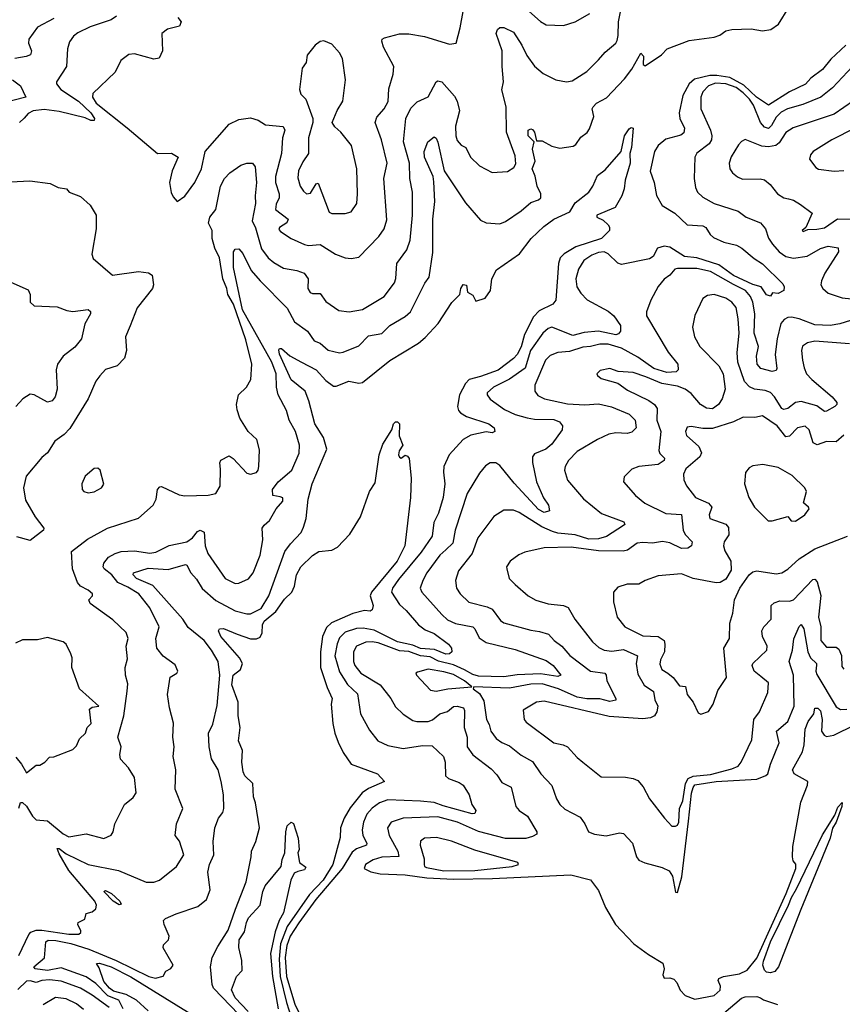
# Model space of a CAD drawing. Extents: x 1552033 to 1694788, y 811965 to 917215.
# Tile 307 of 632: x 1610050 to 1614307, y 903682 to 908777. Entities that reach past the tile are written whole.
import ezdxf

# ---------------------------------------------------------------- set-up
doc = ezdxf.new("R2010")
doc.units = 0

msp = doc.modelspace()

# ---------------------------------------------------------------- linework, layer by layer
at = {"layer": '0CON20XD'}
for points in [[(1610868.4, 908788.4), (1610885.7, 908765), (1610877.1, 908742.9), (1610815, 908728.2), (1610785.8, 908705), (1610788.9, 908615), (1610772.4, 908577.6), (1610745, 908572.2), (1610645, 908600.6), (1610614.4, 908595.6), (1610574, 908565), (1610544, 908505), (1610429.4, 908395), (1610427.1, 908375), (1610445.3, 908345), (1610606.7, 908216.7), (1610763.3, 908085), (1610835.7, 908085.7), (1610870, 908065), (1610840, 907995), (1610825.5, 907935), (1610835, 907882), (1610845, 907859.2), (1610865, 907836), (1610905, 907864.2), (1610956.7, 907935), (1610990.6, 908005), (1611010.8, 908095), (1611135, 908235.6), (1611185, 908260.6), (1611245, 908269.2), (1611285, 908256), (1611322.9, 908232.9), (1611414.5, 908224.5), (1611421.8, 908205), (1611410.6, 908165), (1611405.8, 908085), (1611373.5, 907965), (1611373.7, 907933.7), (1611392.5, 907875), (1611392.5, 907855), (1611377.3, 907822.7), (1611373.3, 907795), (1611438.9, 907745), (1611432.9, 907725), (1611395, 907702), (1611391.8, 907691.8), (1611400.2, 907680.2), (1611455, 907644.6), (1611523.9, 907613.9), (1611545, 907608.9), (1611605, 907612.5), (1611685, 907562.9), (1611735, 907544.4), (1611765, 907541.4), (1611805, 907547.5), (1611908.9, 907655), (1611936.2, 907695), (1611949.8, 907740.2), (1611935.3, 907954.7), (1611952.3, 908035), (1611923.1, 908155), (1611889.2, 908245), (1611897.9, 908272.1), (1611936.4, 908315), (1611956.8, 908353.2), (1611961.5, 908418.5), (1611983.5, 908495), (1611985.7, 908535), (1611932.2, 908635), (1611924.4, 908665.6), (1611926.2, 908675), (1611937.9, 908682.1), (1612015, 908702.9), (1612065, 908703.3), (1612145, 908689.6), (1612275, 908650), (1612308.8, 908655), (1612329.4, 908735), (1612360.4, 908905)], [(1610045, 904697.5), (1610054.4, 904725.6), (1610064.2, 904725.8), (1610085, 904707.1), (1610116.9, 904655), (1610135, 904636.9), (1610195, 904631.7), (1610275, 904564.6), (1610305, 904549.2), (1610395, 904564.3), (1610485, 904539.3), (1610523.2, 904556.8), (1610533.5, 904575), (1610542, 904615), (1610593.3, 904715), (1610637.7, 904752.3), (1610653.8, 904776.2), (1610643.8, 904855), (1610613.8, 904905), (1610571.2, 904951.2), (1610568.6, 904975), (1610575.6, 905015), (1610558.8, 905065), (1610588.4, 905175), (1610607, 905303), (1610609.7, 905339.7), (1610597.5, 905385), (1610595.6, 905425), (1610608.7, 905468.7), (1610600.5, 905535), (1610611.5, 905575), (1610601.5, 905605), (1610531.7, 905671.7), (1610414.6, 905755), (1610408.1, 905775), (1610426.7, 905795), (1610426.7, 905805), (1610404.4, 905825), (1610365.2, 905845.2), (1610349.2, 905865), (1610324.2, 905935), (1610318, 906025), (1610402, 906088), (1610504.2, 906145), (1610665, 906197.7), (1610741.1, 906265), (1610756.2, 906295), (1610764.1, 906345.9), (1610775, 906359.5), (1610785, 906361.2), (1610875, 906318.9), (1610905, 906312.9), (1611025, 906315.7), (1611065, 906325.8), (1611087.1, 906362.9), (1611089.3, 906450.7), (1611086.6, 906483.4), (1611091.9, 906498.1), (1611135, 906519.2), (1611155, 906505.6), (1611225, 906430.6), (1611245, 906425.7), (1611275, 906434.2), (1611284, 906445), (1611287.8, 906465), (1611291.1, 906551.1), (1611278.2, 906605), (1611232.5, 906645), (1611189.4, 906715), (1611175, 906757.5), (1611171.9, 906785), (1611183.3, 906835), (1611224, 906876), (1611246.5, 906915), (1611251.1, 906995), (1611220.4, 907120.4), (1611156.8, 907305), (1611127.1, 907355), (1611122.6, 907385), (1611101.6, 907435), (1611085, 907544.3), (1611060.8, 907595), (1611045.9, 907645), (1611045.6, 907685), (1611026.7, 907723.3), (1611033.6, 907755), (1611065.4, 907795), (1611089.6, 907915), (1611110.5, 907955), (1611137.1, 907985), (1611195.5, 908024.5), (1611225.5, 908034.5), (1611255, 908033.5), (1611268.7, 908015), (1611275.7, 907935), (1611268.4, 907865), (1611270.6, 907825), (1611253.3, 907735), (1611269.9, 907699.9), (1611301.3, 907591.3), (1611335.5, 907545), (1611365, 907520), (1611415, 907490.8), (1611485, 907479.1), (1611522.5, 907465), (1611542.7, 907435), (1611542.3, 907385), (1611553.1, 907365), (1611565, 907359.4), (1611605, 907359.4), (1611635, 907318.9), (1611702.6, 907272.6), (1611755, 907264.5), (1611825, 907276.7), (1611936.3, 907343.7), (1611989.5, 907415), (1611996.6, 907436.6), (1612002.5, 907515), (1612054.5, 907585), (1612070.9, 907635), (1612082.5, 907765), (1612084, 907885), (1612070, 907955), (1612068.3, 908035), (1612036.7, 908145), (1612048.2, 908265), (1612075, 908319.1), (1612107.6, 908352.4), (1612165, 908376.9), (1612205, 908454.3), (1612215, 908460), (1612235, 908455.6), (1612300.5, 908380.5), (1612313.6, 908355), (1612326.4, 908305), (1612305, 908226.2), (1612306.6, 908175), (1612315, 908151.9), (1612335, 908126.7), (1612360, 908115), (1612383.8, 908065), (1612430.2, 908020.2), (1612495, 907985.6), (1612575, 907990.6), (1612608, 908012), (1612618.5, 908031.5), (1612615, 908072), (1612570, 908195), (1612567.3, 908325), (1612545.6, 908414.4), (1612554.2, 908455.8), (1612546.7, 908535), (1612547.9, 908615), (1612516.9, 908705), (1612522.9, 908725), (1612534.6, 908735.4), (1612556.4, 908736.4), (1612605, 908712.2), (1612649.4, 908645), (1612675, 908591.1), (1612715.3, 908535.3), (1612759, 908499), (1612825, 908466.2), (1612880, 908455), (1612909.8, 908460.2), (1612985, 908508.1), (1613045, 908569.2), (1613080.9, 908609.1), (1613135, 908654.3), (1613141.9, 908668.1), (1613148.2, 908695), (1613149.5, 908765), (1613165, 908843.8)], [(1612640.2, 908860.3), (1612745, 908767.1), (1612775, 908750), (1612865, 908746.9), (1612925, 908765.6), (1613000.7, 908809.3)], [(1612805, 908122.2), (1612845, 908112.1), (1612915, 908121.9), (1612928.8, 908131.2), (1612955, 908168), (1612986.8, 908193.2), (1612998.5, 908211.5), (1613022.4, 908275), (1613013.1, 908315), (1613017.5, 908325), (1613034.7, 908345.3), (1613087.9, 908372.1), (1613179.5, 908470.5), (1613218.8, 908521.2), (1613265, 908603.8), (1613278, 908588), (1613276.7, 908545), (1613287, 908537), (1613371.1, 908595), (1613401.9, 908625), (1613515, 908669.2), (1613645, 908685.3), (1613674.3, 908695.7), (1613705, 908718.5), (1613736.6, 908726.6), (1613835, 908728.9), (1613895, 908719.4), (1613937.5, 908725), (1613976.9, 908753.1), (1614031.2, 908838.8)], [(1610227.7, 908782.3), (1610142.1, 908737.9), (1610096.9, 908675), (1610096.7, 908655), (1610111.4, 908615), (1610106, 908595), (1610084.5, 908585.5), (1610024.6, 908575.4)], [(1610551.2, 908795), (1610524.5, 908775.5), (1610415, 908739.2), (1610351, 908709), (1610328.2, 908691.8), (1610308.8, 908661.2), (1610296.9, 908625), (1610292.5, 908535), (1610241.5, 908455), (1610240, 908445), (1610262.9, 908415), (1610355.2, 908355), (1610418.9, 908295), (1610436.9, 908265), (1610435.8, 908255), (1610418.8, 908255), (1610388.8, 908268.8), (1610255, 908301.3), (1610177.3, 908312.7), (1610119.2, 908305), (1610095, 908291.9), (1610073.1, 908266.9), (1610049.2, 908245)], [(1611665, 907773.1), (1611735, 907774.5), (1611765, 907782.9), (1611794.4, 907825), (1611799.3, 907875), (1611795.4, 908005.4), (1611767.8, 908125), (1611712.9, 908195), (1611681.7, 908221.7), (1611668, 908245), (1611694, 908306), (1611723.1, 908355), (1611735.6, 908465), (1611720.6, 908575), (1611704.5, 908604.5), (1611665, 908650), (1611625, 908668), (1611605, 908663.8), (1611580, 908645), (1611537.3, 908592.7), (1611532, 908555), (1611511.9, 908525), (1611498.6, 908415), (1611505, 908391.2), (1611530.8, 908365), (1611566.9, 908265), (1611567.5, 908245), (1611544.4, 908165), (1611544.4, 908085), (1611515, 908041.4), (1611493.8, 907995), (1611488.9, 907958.9), (1611502.5, 907915), (1611519.1, 907889.1), (1611535, 907876), (1611555, 907879.2), (1611585, 907926.7), (1611595, 907930), (1611651.1, 907781.1), (1611665, 907773.1)], [(1614325.3, 908645), (1614248.1, 908571.9), (1614205, 908519.4), (1614145, 908473.6), (1614117.2, 908442.8), (1614035, 908404), (1613925, 908334.7), (1613863.5, 908375), (1613798.5, 908438.5), (1613725, 908477.3), (1613658.3, 908488.3), (1613622.3, 908487.7), (1613541.7, 908468.3), (1613514.5, 908445), (1613482.9, 908385), (1613463, 908295), (1613465.9, 908265.9), (1613490, 908215), (1613488, 908192), (1613471.7, 908178.3), (1613395, 908159.2), (1613353.9, 908126.1), (1613334.8, 908094.7), (1613312.3, 907992.3), (1613333.9, 907935), (1613346.1, 907866.1), (1613374.4, 907815), (1613440.8, 907775), (1613505, 907715.6), (1613585, 907710), (1613601.4, 907701.4), (1613624.3, 907664.3), (1613640.4, 907650.4), (1613695, 907625.3), (1613760.6, 907610.6), (1613787.1, 907595), (1613851.1, 907541.1), (1613895, 907514), (1614000.2, 907410.2), (1614006.9, 907395), (1614004, 907375), (1613975, 907360), (1613947, 907363), (1613935, 907346), (1613915, 907353.4), (1613888.1, 907395), (1613845, 907405.8), (1613745, 907452.3), (1613668.4, 907508.4), (1613555, 907544.5), (1613491.6, 907551.6), (1613415, 907600.2), (1613385, 907604.9), (1613350.4, 907595), (1613328.3, 907551.7), (1613310.5, 907539.5), (1613165, 907509.6), (1613145, 907516.6), (1613095, 907564.6), (1613075, 907575.4), (1613045, 907572.2), (1613011.3, 907558.7), (1612969.9, 907530.1), (1612941.8, 907485), (1612927.8, 907435), (1612934.1, 907395), (1612955, 907361.2), (1612987, 907327), (1613095, 907269.2), (1613124.5, 907245), (1613160, 907195), (1613160, 907165), (1613149.1, 907150.9), (1613134.7, 907145.3), (1613045, 907164.1), (1612972.3, 907157.7), (1612912.6, 907142.6), (1612805, 907185.3), (1612785, 907178.9), (1612758.2, 907155), (1612693, 907065), (1612665.7, 906974.3), (1612585, 906916.8), (1612502.2, 906875), (1612469.4, 906845), (1612469.4, 906835), (1612485, 906813.3), (1612559.4, 906759.4), (1612614, 906734), (1612675.9, 906715.9), (1612715, 906709), (1612815, 906707.3), (1612844.2, 906695), (1612860, 906675), (1612857.1, 906655), (1612805, 906580), (1612772.9, 906555), (1612715, 906530.5), (1612703.8, 906515), (1612704.2, 906485), (1612725.3, 906385.3), (1612761.7, 906301.7), (1612786.9, 906265), (1612792.5, 906235), (1612765, 906226.9), (1612735, 906242.7), (1612609.2, 906379.2), (1612535, 906469.5), (1612515, 906484.4), (1612485, 906484.3), (1612461.7, 906468.3), (1612429.5, 906430.5), (1612366.9, 906325), (1612304.3, 906135.7), (1612291.7, 906068.2), (1612256.1, 906033.9), (1612223.8, 906006.2), (1612158, 905915), (1612136.1, 905875), (1612123.5, 905835), (1612132.2, 905815), (1612235, 905699.1), (1612265, 905671.8), (1612305, 905652.4), (1612395, 905634.6), (1612406.4, 905625), (1612427.8, 905577.8), (1612464.3, 905554.3), (1612615, 905518.2), (1612775, 905460.9), (1612811.5, 905435), (1612851.4, 905385), (1612835, 905377.5), (1612745, 905391.9), (1612625, 905387.2), (1612555, 905375.6), (1612425, 905379.7), (1612395, 905388.2), (1612351.9, 905412), (1612295, 905438.4), (1612217.7, 905457.7), (1612175, 905480.7), (1612125, 905484.4), (1612065, 905507.1), (1612015, 905510.9), (1611905, 905551.8), (1611875, 905557.2), (1611841.4, 905555), (1611794, 905535), (1611778.1, 905505), (1611777.6, 905455), (1611784.8, 905435), (1611815.9, 905395), (1611915.2, 905335.2), (1611970.6, 905265), (1611995, 905221.4), (1612035, 905183.3), (1612085, 905150), (1612105, 905144.7), (1612165, 905145.3), (1612186.5, 905153.5), (1612225, 905184.1), (1612265, 905196.7), (1612295, 905223.1), (1612315, 905225.3), (1612346.3, 905216.3), (1612352.5, 905202.5), (1612350.8, 905115), (1612365.3, 905065), (1612365.6, 905015), (1612395, 904972.5), (1612490, 904900), (1612519.9, 904869.9), (1612545, 904830), (1612593.8, 904805), (1612617.9, 904705), (1612635.3, 904685.3), (1612678.5, 904655), (1612727.3, 904575), (1612726.9, 904563.1), (1612705, 904549.7), (1612670.1, 904539.9), (1612565, 904539.4), (1612425, 904575.4), (1612315.5, 904625), (1612215, 904652.3), (1612034.8, 904645.2), (1611971.9, 904625), (1611953.8, 904595), (1611961.8, 904555), (1612007.4, 904475), (1612012.7, 904447.3), (1611925, 904442.7), (1611879.8, 904429.8), (1611839.1, 904405), (1611833.5, 904385), (1611868.1, 904368.1), (1611915, 904357.6), (1612045, 904352.6), (1612156.9, 904336.9), (1612295, 904328.6), (1612497.8, 904332.2), (1612902, 904352), (1613005, 904326.7), (1613045, 904271.2), (1613082.1, 904182.1), (1613133.5, 904095), (1613228.9, 903995), (1613305, 903939.1), (1613378.6, 903895), (1613385.8, 903865), (1613377.8, 903835), (1613385, 903817.1), (1613415, 903819.7), (1613435, 903812.5), (1613451.5, 903795), (1613468.9, 903755), (1613495, 903727.1), (1613545, 903708.9), (1613645, 903727.1), (1613675.8, 903755.8), (1613676.9, 903775), (1613664.2, 903805), (1613668.8, 903815), (1613693.3, 903825), (1613775, 903839.6), (1613815, 903859.4), (1613865, 903920.5), (1614016.3, 904255), (1614066.7, 904385), (1614067, 904407), (1614053.8, 904425), (1614049.2, 904445), (1614052.1, 904497.9), (1614092.9, 904727.1), (1614127.1, 904815), (1614128.8, 904835), (1614058.8, 904875), (1614050.3, 904895), (1614101.9, 904988.1), (1614110.4, 905025), (1614115.3, 905105), (1614130.3, 905145), (1614159.5, 905185), (1614166, 905214), (1614180, 905215), (1614195, 905200.8), (1614204, 905155), (1614200.3, 905095), (1614213.1, 905075), (1614225, 905068.4), (1614264.3, 905075), (1614372.2, 905127.8)], [(1614360.6, 908535), (1614256.5, 908423.5), (1614195.5, 908375), (1614102.7, 908337.3), (1614023.1, 908315), (1613991.9, 908298.1), (1613965, 908272.4), (1613941, 908229), (1613925, 908213.5), (1613905, 908220.7), (1613884.6, 908245), (1613848.6, 908335), (1613827.3, 908365), (1613795, 908398.4), (1613757.6, 908425), (1613704.4, 908445), (1613652, 908448), (1613615, 908434.7), (1613585, 908403.6), (1613575.2, 908375), (1613574.6, 908315), (1613626, 908205), (1613632.9, 908175), (1613629.7, 908155), (1613617.8, 908135), (1613554.8, 908085.2), (1613544.8, 908065.2), (1613541.4, 907955), (1613547.9, 907907.9), (1613557.3, 907885), (1613585, 907857.5), (1613644.3, 907825), (1613768, 907785), (1613809.2, 907755), (1613884.8, 907724.8), (1613909.6, 907695), (1613925.8, 907645.8), (1613945.6, 907615.6), (1613981.2, 907575), (1614015, 907551.6), (1614055, 907543.5), (1614125, 907553.1), (1614195, 907592.8), (1614235, 907605.4), (1614285.5, 907595.5), (1614288.5, 907575), (1614217.4, 907465), (1614199.2, 907425), (1614196.5, 907405), (1614207.5, 907385), (1614235, 907361.5), (1614307.4, 907337.4), (1614355, 907332.3)], [(1610013.1, 908465), (1610053.8, 908433.8), (1610082.9, 908375), (1609892.3, 908327.7)], [(1614365, 908357.1), (1614265, 908287.5), (1614052.4, 908217.6), (1614015, 908192.9), (1613980.7, 908139.3), (1613964.2, 908125.8), (1613925, 908118.9), (1613891.6, 908121.6), (1613805, 908155.8), (1613785, 908146.2), (1613771.1, 908128.9), (1613733.1, 908066.9), (1613721.4, 908035), (1613725.6, 908005.6), (1613739.2, 907985), (1613765, 907963.1), (1613791.7, 907951.7), (1613882.7, 907952.7), (1613905, 907948), (1613933.9, 907923.9), (1613972.5, 907875), (1614005, 907854.3), (1614029.1, 907849.1), (1614055, 907841.9), (1614091.1, 907821.1), (1614152, 907775), (1614118.3, 907701.7), (1614100, 907685), (1614105, 907680), (1614128.3, 907691.7), (1614175, 907692.2), (1614215, 907700.3), (1614283.4, 907746.6), (1614385, 907744.4)], [(1610585, 903658.2), (1610562.9, 903702.9), (1610506.4, 903726.4), (1610445, 903790.3), (1610395, 903823.7), (1610265, 903870.3), (1610195, 903856.2), (1610131.2, 903865), (1610124.3, 903875), (1610178.3, 903921.8), (1610186, 904005), (1610197, 904013), (1610237.4, 904012.6), (1610315, 903997), (1610407.3, 903967.3), (1610549.3, 903909.3), (1610719.2, 903825), (1610752.7, 903817.3), (1610792.3, 903827.7), (1610806.1, 903853.9), (1610832.3, 903867.7), (1610844, 903885), (1610793.6, 903975), (1610795, 903990), (1610821.2, 904015), (1610824, 904035), (1610797.5, 904095), (1610794.3, 904115.7), (1610804.4, 904125.6), (1610860.5, 904149.5), (1610972.7, 904187.3), (1611016.9, 904225), (1611036.1, 904273.9), (1611023.5, 904365), (1611032.7, 904405), (1611055.5, 904455), (1611050.9, 904525), (1611060.6, 904595), (1611079.2, 904645), (1611102, 904675), (1611107.1, 904695), (1611105.5, 904765), (1611092.2, 904835), (1611076.9, 904895), (1611042.1, 904952.1), (1611031.1, 905015), (1611028.2, 905085), (1611049.2, 905130.8), (1611072.7, 905227.3), (1611086.4, 905385), (1611077.1, 905455), (1611043.6, 905515), (1611005, 905563.8), (1610922.3, 905632.3), (1610894, 905675), (1610739.6, 905849.6), (1610654.2, 905885), (1610637.8, 905905), (1610640, 905915), (1610715, 905938.5), (1610818.6, 905931.4), (1610907.9, 905957.9), (1610915.7, 905955), (1610936.2, 905915), (1610965, 905881.8), (1610993.9, 905833.9), (1611065, 905771.9), (1611165, 905718.4), (1611225, 905701.9), (1611245, 905702), (1611300.5, 905729.5), (1611339.4, 905795), (1611422.9, 906025), (1611451.2, 906065), (1611506.3, 906123.7), (1611519.1, 906150.9), (1611532.3, 906195), (1611543.5, 906296.5), (1611564.2, 906375), (1611640, 906555), (1611622.3, 906615), (1611578.2, 906685), (1611546.5, 906805), (1611526.9, 906855), (1611455, 906913.7), (1611394.7, 907045.3), (1611391.3, 907068.7), (1611395, 907076), (1611405, 907074.4), (1611447.5, 907037.5), (1611509.4, 907005), (1611585, 906964.7), (1611635, 906910), (1611675, 906881.1), (1611688.9, 906881.1), (1611754.2, 906905.8), (1611805, 906895.4), (1611825, 906899.6), (1611965, 907012.5), (1612115, 907102.9), (1612147.9, 907132.1), (1612215.7, 907205), (1612287.5, 907312.5), (1612327.5, 907355), (1612332.5, 907385), (1612345, 907405.7), (1612362.9, 907402.9), (1612367.5, 907367.5), (1612395, 907351.2), (1612410.6, 907320.6), (1612459.1, 907335), (1612486, 907375), (1612493.9, 907436.1), (1612517.3, 907482.7), (1612637.3, 907565), (1612696.9, 907645), (1612763, 907707), (1612815, 907744.2), (1612898.1, 907781.9), (1612925, 907828.8), (1612995, 907884.2), (1613015.7, 907915), (1613039.8, 907970.2), (1613080.5, 907999.5), (1613162.5, 908095), (1613180, 908175), (1613205, 908211.9), (1613215, 908218.1), (1613225, 908216), (1613216.9, 908115), (1613208.5, 908085), (1613210, 908035), (1613183.5, 907946.5), (1613178.7, 907901.3), (1613167.1, 907865), (1613131.2, 907805), (1613037.5, 907765), (1613037.5, 907755), (1613069.1, 907739.1), (1613095.6, 907715.6), (1613103, 907703), (1613102.5, 907685), (1613060.9, 907645), (1612928.2, 907601.8), (1612867.5, 907565), (1612848.1, 907545), (1612838.1, 907515), (1612824.5, 907325.5), (1612808.8, 907305), (1612739.2, 907270.8), (1612710.1, 907239.9), (1612662.8, 907147.2), (1612645, 907084.7), (1612625, 907044.8), (1612606.4, 907023.6), (1612526.7, 906963.3), (1612435, 906929.7), (1612375.9, 906915), (1612357.8, 906895), (1612326, 906835), (1612316.4, 906775), (1612321.1, 906755), (1612331.7, 906741.7), (1612363.3, 906723.3), (1612478.6, 906685), (1612505.6, 906665), (1612510, 906645), (1612495, 906638.9), (1612465, 906644.7), (1612385, 906626.7), (1612346.1, 906603.9), (1612273.3, 906525), (1612245.4, 906465), (1612243.4, 906435)], [(1610046.7, 903935), (1610097, 904043), (1610108.5, 904055), (1610134.9, 904065.1), (1610165, 904066.4), (1610305.2, 904044.8), (1610356.7, 904045), (1610366.7, 904053.3), (1610367.3, 904062.7), (1610351.2, 904095), (1610352.5, 904105), (1610388.1, 904121.9), (1610395, 904151.2), (1610425, 904160), (1610443.9, 904176.1), (1610447.5, 904195), (1610439.5, 904215), (1610304.8, 904375), (1610255, 904460), (1610245, 904488), (1610255, 904488.8), (1610290.5, 904460.5), (1610404.9, 904404.9), (1610561.1, 904375), (1610705.6, 904314.4), (1610745, 904314.4), (1610773.8, 904323.8), (1610862.3, 904395), (1610900.6, 904455), (1610876.9, 904526.9), (1610854.2, 904555), (1610861.2, 904615), (1610894.4, 904695), (1610855.4, 904794.6), (1610857.8, 904895), (1610843.8, 904965), (1610850, 905015), (1610842.5, 905065), (1610846.2, 905136.2), (1610825, 905216.7), (1610815.6, 905285), (1610828.6, 905375), (1610863.3, 905395), (1610869.2, 905405), (1610855, 905438.8), (1610792.8, 905482.8), (1610760, 905525), (1610755.4, 905575), (1610771.6, 905635), (1610723.5, 905733.5), (1610666.2, 905805), (1610609.7, 905840.3), (1610558.2, 905865), (1610527.5, 905905), (1610488.2, 905935), (1610483.1, 905945), (1610486.2, 905965), (1610509.4, 905995), (1610544.2, 906015), (1610575.7, 906024.3), (1610645, 906028.6), (1610723.4, 906016.6), (1610755, 906021.4), (1610823.3, 906056.7), (1610915, 906075.7), (1610945, 906096), (1610971.2, 906128.8), (1610985, 906135.2), (1611005.8, 906125), (1611010, 906055), (1611024.7, 906015), (1611114.2, 905885), (1611165, 905859.1), (1611185, 905861.5), (1611235, 905883.3), (1611259.2, 905915), (1611294.7, 906005.3), (1611308.2, 906085), (1611305.2, 906145), (1611315, 906161.3), (1611343.3, 906185), (1611378.1, 906245), (1611411.9, 906285), (1611412.7, 906302.7), (1611397.5, 906307.5), (1611361.2, 906315), (1611359.4, 906345), (1611387.5, 906385), (1611458.5, 906445), (1611496.2, 906533.8), (1611498.5, 906575), (1611477.7, 906645), (1611445.4, 906705), (1611431.6, 906755), (1611388.6, 906835), (1611379.4, 906875), (1611377, 906945), (1611355.9, 907005), (1611202.8, 907275), (1611156, 907494), (1611157.1, 907575), (1611165, 907588.8), (1611185, 907591.2), (1611205, 907567.5), (1611248.7, 907478.7), (1611294.1, 907425), (1611434.2, 907284.3), (1611472.8, 907212.8), (1611540.4, 907165), (1611575, 907115.7), (1611605, 907102.9), (1611647.2, 907067.2), (1611705, 907053.6), (1611725, 907055.6), (1611805, 907088.8), (1611855, 907140.3), (1611925, 907152.7), (1611965.9, 907194.1), (1612045, 907240.4), (1612072.1, 907265), (1612146.4, 907413.6), (1612169.5, 907445), (1612187.6, 907572.4), (1612189, 907745), (1612198.3, 907835), (1612193.1, 907936.9), (1612189.6, 907965), (1612145.4, 908065), (1612143.3, 908095), (1612161.9, 908145), (1612195, 908170), (1612205, 908163.8), (1612215, 908142.5), (1612246.8, 907995), (1612358.1, 907828.1), (1612435, 907738.6), (1612465, 907725.7), (1612535, 907720), (1612565, 907733.1), (1612645, 907787.8), (1612695, 907830), (1612735, 907844.4), (1612747.1, 907855), (1612747.4, 907875), (1612728, 907915), (1612717.4, 907967.4), (1612702.3, 908005), (1612718.2, 908045), (1612703.6, 908106.4), (1612712.5, 908145), (1612682.5, 908175), (1612682.5, 908205), (1612695, 908212), (1612705, 908208.8), (1612714.2, 908195), (1612725, 908150), (1612755, 908150), (1612805, 908122.2)], [(1614372, 908215), (1614252.5, 908155), (1614156.2, 908095), (1614143.2, 908076.8), (1614138.1, 908055), (1614171.3, 908011.3), (1614185, 908003.1), (1614265, 907993.1), (1614315, 907995.4)], [(1610005, 907936.9), (1610102.7, 907942.7), (1610208.7, 907928.7), (1610248.7, 907908.7), (1610291.7, 907901.7), (1610306.7, 907885), (1610365, 907861.2), (1610415, 907817.5), (1610446.2, 907765), (1610445.7, 907695), (1610423.9, 907563.9), (1610430.5, 907540.5), (1610530, 907455), (1610665, 907474.3), (1610716.8, 907466.8), (1610736.7, 907455), (1610742.5, 907405), (1610737.5, 907385), (1610658.2, 907285), (1610622.3, 907192.3), (1610597.8, 907135), (1610602.5, 907065), (1610591.9, 907025), (1610554.6, 906985.4), (1610495, 906967.1), (1610465.4, 906934.6), (1610444.6, 906905.4), (1610405.4, 906814.6), (1610309.1, 906660.9), (1610280, 906630), (1610232, 906595), (1610195, 906536.2), (1610165, 906510.8), (1610084.5, 906415), (1610069.6, 906355), (1610081.2, 906291.2), (1610130.4, 906205), (1610175.7, 906145), (1610174, 906136), (1610105, 906082.5), (1610035, 906100.6)], [(1614349.3, 907220.7), (1614295, 907203.2), (1614245, 907194.5), (1614165, 907197.9), (1614085, 907229.6), (1614045, 907237.3), (1614025, 907236.2), (1614006.4, 907225), (1613990, 907205), (1613969.6, 907125), (1613960.5, 907045), (1613968.7, 906971.3), (1613965, 906961.2), (1613945, 906955.7), (1613885, 906971.5), (1613866.9, 906995), (1613863.6, 907036.4), (1613874.2, 907085), (1613850.9, 907155), (1613855.3, 907255), (1613843.9, 907315), (1613831.7, 907345), (1613806.7, 907375), (1613745, 907407.1), (1613625, 907472.9), (1613555, 907488.8), (1613455, 907490), (1613441.1, 907485), (1613415.2, 907454.8), (1613385, 907433.2), (1613355, 907396.1), (1613316.4, 907325), (1613294.8, 907265.2), (1613293.5, 907243.5), (1613405.6, 907055.6), (1613456, 906995), (1613458.8, 906965), (1613447.5, 906955), (1613398.8, 906951.2), (1613332.4, 906972.4), (1613249.9, 907029.9), (1613165, 907077.6), (1613095, 907097.5), (1613051.8, 907098.2), (1613005, 907085.2), (1612965, 907082.9), (1612895, 907059.8), (1612835, 907055.3), (1612795, 907039.3), (1612772.1, 907015), (1612716.2, 906885), (1612715.6, 906855), (1612732.4, 906832.4), (1612766.2, 906815), (1612885, 906789.2), (1612975, 906784.3), (1613045, 906789.1), (1613113.4, 906773.4), (1613204.8, 906734.8), (1613236.2, 906705), (1613241.1, 906665), (1613217.6, 906642.4), (1613194.6, 906635.4), (1613135, 906638.8), (1613098.5, 906631.5), (1613040.6, 906605), (1612935, 906543.1), (1612890.4, 906495), (1612873.3, 906465), (1612869.4, 906445), (1612885, 906394), (1612968.1, 906298.1), (1613060.8, 906220.8), (1613177.6, 906177.6), (1613182, 906165), (1613175, 906159.2), (1613087.5, 906102.5), (1613045, 906090.5), (1612995, 906088), (1612925, 906110.7), (1612835, 906119.2), (1612807.5, 906127.5), (1612752.4, 906152.4), (1612635, 906226.9), (1612605, 906239.1), (1612555, 906239.1), (1612504.6, 906205.4), (1612422.1, 906095), (1612392.7, 906015), (1612321.5, 905925), (1612306.2, 905875), (1612310.5, 905835), (1612330, 905805), (1612375, 905762.3), (1612469.4, 905739.4), (1612495.9, 905725.9), (1612538.5, 905668.5), (1612555, 905655.4), (1612695, 905617.9), (1612741.1, 905611.1), (1612787.7, 905597.8), (1612816.7, 905565), (1612855.9, 905535.9), (1612897.3, 905487.3), (1613004.4, 905405), (1613078.1, 905395), (1613085.4, 905385), (1613089.7, 905355), (1613135.6, 905265), (1613135.7, 905255), (1613105, 905248.1), (1613052.9, 905262.9), (1612985, 905263.1), (1612935, 905271), (1612838.9, 905315), (1612755, 905340), (1612695, 905338), (1612585, 905317.5), (1612400, 905325), (1612397.5, 905315), (1612429.5, 905289.5), (1612452.5, 905252.5), (1612465.3, 905155.3), (1612480.2, 905130.2), (1612488.8, 905095), (1612516.9, 905056.9), (1612545, 905037.1), (1612585, 905018.5), (1612645, 904971.8), (1612705, 904938.9), (1612748.1, 904875), (1612804.6, 904814.6), (1612828.9, 904745), (1612845.6, 904715), (1612871.1, 904691.1), (1612950.7, 904650.7), (1612975.8, 904615), (1612993.9, 904573.9), (1613025, 904562.5), (1613085, 904552.9), (1613155, 904568.6), (1613175, 904565.7), (1613222, 904515), (1613243.1, 904445), (1613255, 904428.6), (1613285, 904413.3), (1613375, 904389.8), (1613411.9, 904371.9), (1613428.5, 904345), (1613445, 904262.5), (1613455, 904260.8), (1613477.8, 904342.2), (1613510.7, 904629.3), (1613526.5, 904775), (1613535, 904804.5), (1613545, 904816.9), (1613655, 904835.3), (1613865, 904847.2), (1613911.9, 904865), (1613922.7, 904875), (1613936.2, 904925), (1613980, 905035), (1613967.3, 905095), (1614025, 905144.5), (1614058.8, 905225), (1614054.8, 905385), (1614032.1, 905455), (1614049.2, 905515), (1614056.4, 905573.6), (1614085, 905637.5), (1614095, 905646.7), (1614107.8, 905625), (1614129.6, 905505), (1614143.5, 905475), (1614173.4, 905445), (1614174.1, 905435.9), (1614170.3, 905405), (1614175, 905387.9), (1614275, 905221.9), (1614297.3, 905207.3), (1614331, 905209)], [(1609988.8, 907425), (1610095, 907378.8), (1610104, 907355), (1610104.2, 907315), (1610125, 907295.8), (1610245, 907291.5), (1610295, 907271.2), (1610325, 907267.5), (1610405, 907276.2), (1610416.1, 907266.1), (1610416.7, 907255), (1610387.7, 907202.3), (1610370, 907125), (1610335, 907082.9), (1610274.7, 907035.3), (1610245.4, 906994.6), (1610238.2, 906965), (1610243.5, 906865), (1610234.4, 906825), (1610217.5, 906805), (1610195, 906798.2), (1610125, 906835.7), (1610105, 906838.6), (1610066.2, 906815), (1610030.8, 906775)], [(1614345, 907098.8), (1614165, 907114), (1614128, 907105), (1614102.3, 907087.7), (1614095.6, 907065), (1614101.8, 907015), (1614109.6, 906975), (1614122.9, 906945), (1614149.6, 906915), (1614254.4, 906825), (1614278.9, 906795), (1614278.6, 906785), (1614268.6, 906775), (1614225, 906750.9), (1614215, 906748.5), (1614175, 906778.4), (1614095, 906800.9), (1614065, 906796.3), (1614025, 906764.7), (1614005, 906758.8), (1613995, 906764.5), (1613957.1, 906825), (1613935, 906847.6), (1613908.7, 906858.7), (1613853.8, 906865), (1613826.9, 906876.9), (1613801.2, 906905), (1613767.5, 907005), (1613764.2, 907055), (1613773, 907155), (1613768.7, 907228.7), (1613757.5, 907287.5), (1613735.5, 907315), (1613704.2, 907335), (1613645, 907354.5), (1613609.7, 907350.3), (1613585, 907333.8), (1613543.6, 907246.4), (1613531.4, 907185), (1613542.5, 907135), (1613570.6, 907085), (1613668.1, 906985), (1613691.2, 906945), (1613700.7, 906865), (1613686, 906815), (1613667.3, 906785), (1613635, 906762.7), (1613605, 906765.9), (1613574, 906785), (1613525, 906842.1), (1613495, 906865.2), (1613455, 906880.7), (1613373.4, 906893.4), (1613290.9, 906929.1)], [(1613290.9, 906929.1), (1613225, 906950.5), (1613147, 906957), (1613105, 906972), (1613055, 906961.2), (1613036.7, 906945), (1613040, 906935), (1613060.3, 906920.3), (1613146.3, 906896.3), (1613195, 906860), (1613307, 906807), (1613335.8, 906785.8), (1613349.4, 906765), (1613348.4, 906705), (1613368.4, 906645), (1613357.3, 906547.2), (1613362.8, 906532.8), (1613387.2, 906507.2), (1613386.2, 906495), (1613354.4, 906475.6), (1613255, 906465.5), (1613218.6, 906451.4), (1613178.6, 906411.4), (1613175.8, 906385), (1613236.9, 906315), (1613284.8, 906274.8), (1613395, 906221.2), (1613475, 906216.4), (1613483.6, 906135), (1613495, 906113.6), (1613530, 906075), (1613527.5, 906055), (1613508.2, 906041.8), (1613475, 906040), (1613415, 906070), (1613377, 906077), (1613325, 906068.7), (1613275, 906072.3), (1613245, 906067.9), (1613195, 906032.5), (1613173.7, 906026.3), (1613045, 906027.7), (1612905, 906046.8), (1612765, 906043.1), (1612665, 906021.4), (1612632.6, 906007.4), (1612588.8, 905975), (1612570, 905945), (1612571.2, 905935), (1612584.2, 905885), (1612615, 905854.2), (1612682, 905795), (1612722.2, 905772.2), (1612785, 905753.6), (1612865, 905744.7), (1612888.5, 905735), (1612923.5, 905675), (1613015, 905556.7), (1613048.1, 905528.1), (1613075.5, 905514.5), (1613115, 905510), (1613175, 905518.2), (1613248.2, 905485), (1613241.1, 905445), (1613249.6, 905389.6), (1613282.5, 905332.5), (1613330.7, 905300.7), (1613336.7, 905256.7), (1613353.6, 905225), (1613348.2, 905195), (1613335, 905173.9), (1613315, 905164.2), (1613275, 905158.8), (1613101.4, 905171.4), (1612765, 905250), (1612725, 905245.4), (1612656, 905204), (1612661.1, 905155), (1612671.1, 905141.1), (1612814.4, 905035), (1612863.3, 905025), (1612884.6, 905014.6), (1612935, 904958.6), (1612964.3, 904935), (1613059.7, 904859.7), (1613185, 904857.5), (1613225, 904850.8), (1613249.8, 904839.8), (1613276.7, 904806.7), (1613310, 904745), (1613387.5, 904645), (1613424.5, 904604.5), (1613445, 904603.5), (1613455, 904608.9), (1613461.2, 904625), (1613464.3, 904695), (1613481.8, 904735), (1613495.8, 904824.2), (1613509.1, 904850.9), (1613535, 904863.2), (1613625, 904870.4), (1613735, 904899.5), (1613768.1, 904915), (1613784.5, 904935), (1613838.9, 905051.1), (1613849.4, 905155), (1613878.8, 905195), (1613922.1, 905295), (1613925.4, 905345.4), (1613885, 905377.3), (1613851.2, 905405), (1613840.4, 905435), (1613845, 905445.6), (1613917.5, 905515), (1613918.2, 905535), (1613894, 905585), (1613891.5, 905615), (1613900.5, 905635), (1613939.6, 905675), (1613938.8, 905745), (1613955, 905759.2), (1613985, 905769.1), (1614035, 905768.1), (1614055, 905775.3), (1614155, 905879.2), (1614165, 905882), (1614178, 905868), (1614196.6, 905796.6), (1614184.4, 905685), (1614197.2, 905635), (1614196.8, 905565), (1614225, 905529.6), (1614275, 905529.1), (1614289.8, 905519.8), (1614303.1, 905486.9), (1614305, 905430), (1614315, 905415.7)], [(1611226.8, 903585), (1611053.7, 903765), (1611045.9, 903785), (1611038.2, 903875), (1611047.1, 903925), (1611075, 903981.2), (1611128.8, 904065), (1611166.6, 904175), (1611222.9, 904315), (1611248.2, 904445), (1611249.1, 904475), (1611272.3, 904525), (1611291.2, 904595), (1611270.3, 904725), (1611260.2, 904755), (1611256.5, 904825), (1611214.9, 904864.9), (1611206.8, 904885), (1611200.5, 904935), (1611203.1, 904995), (1611182.2, 905045), (1611191.6, 905115), (1611180.8, 905175), (1611180.9, 905245), (1611147.8, 905335), (1611155, 905384.7), (1611192.4, 905415), (1611202.5, 905445), (1611187, 905475), (1611091, 905585), (1611080, 905615), (1611084.5, 905625.5), (1611105, 905627.3), (1611175, 905597.1), (1611245, 905573.8), (1611275, 905573.4), (1611295, 905581.1), (1611305.5, 905604.5), (1611306.2, 905645), (1611316.3, 905665), (1611375.1, 905714.9), (1611421.5, 905778.5), (1611458.7, 905815), (1611472.3, 905845), (1611483.4, 905905), (1611505.6, 905945), (1611565, 906004.2), (1611598.8, 906025), (1611665, 906031.9), (1611695, 906047.1), (1611758, 906115), (1611814.3, 906205), (1611860, 906335), (1611890.6, 906379.4), (1611910, 906525), (1611929.3, 906580.7), (1611975.7, 906654.3), (1611985, 906686), (1611995, 906695.7), (1612005, 906696), (1612016.7, 906685), (1612013.9, 906623.9), (1612033.8, 906575), (1612013.3, 906545), (1612010, 906525), (1612015, 906512.5), (1612025, 906507.5), (1612045, 906522.5), (1612058, 906518), (1612065.8, 906505.8), (1612076.1, 906403.9), (1612073.3, 906305), (1612043.3, 906055), (1612003.3, 905975), (1611870.4, 905815), (1611864.4, 905795), (1611880, 905745), (1611875, 905722.5), (1611863.6, 905716.4), (1611835, 905720), (1611775, 905704.1), (1611664, 905656), (1611637.7, 905632.3), (1611616.9, 905585), (1611607.5, 905505), (1611607.1, 905425), (1611641.3, 905321.3), (1611667.5, 905265), (1611662.2, 905235), (1611670, 905135), (1611680.4, 905085), (1611698.4, 905038.4), (1611724.7, 904984.7), (1611765.3, 904925.3), (1611902.5, 904875), (1611937.5, 904835), (1611855, 904798.6), (1611823.4, 904776.6), (1611761.1, 904698.9), (1611730.3, 904645), (1611711.2, 904595), (1611708, 904545), (1611671.4, 904405), (1611621.5, 904325), (1611550, 904250), (1611435, 904083.7), (1611400.3, 903995), (1611392.3, 903915), (1611398.7, 903825), (1611431.5, 903691.5), (1611455.1, 903615)], [(1614315, 906626.2), (1614275, 906593.1), (1614225, 906594.7), (1614177.3, 906577.3), (1614157.4, 906587.4), (1614135.9, 906655), (1614115, 906673.8), (1614075, 906664.5), (1614035, 906621.5), (1614015, 906618.8), (1613969.7, 906675), (1613895, 906726.2), (1613855, 906718.9), (1613795, 906719.1), (1613745, 906695.9), (1613635, 906660.8), (1613585, 906661.8), (1613525, 906672), (1613505, 906668.8), (1613496, 906645), (1613502, 906625), (1613565, 906567.5), (1613578.5, 906535), (1613569.4, 906515), (1613497.9, 906452.1), (1613485.6, 906425), (1613486.9, 906395), (1613500.6, 906365), (1613547.1, 906305), (1613615, 906274.7), (1613632.8, 906255), (1613618.4, 906215), (1613622.5, 906195), (1613705, 906166.7), (1613718.4, 906148.4), (1613719.6, 906110.4), (1613695.5, 906075), (1613691.8, 906055), (1613699.1, 906029.1), (1613730.9, 905975), (1613732.2, 905927.8), (1613705, 905881.2), (1613675, 905864), (1613655, 905862.5), (1613535.3, 905885.3), (1613475, 905909.5), (1613355, 905898.6), (1613287.5, 905875), (1613255, 905856), (1613194.3, 905855.7), (1613145, 905840), (1613124, 905815), (1613124.2, 905765), (1613142.9, 905685), (1613181.4, 905635), (1613275, 905588.2), (1613355, 905585.3), (1613385.2, 905565.2), (1613389.8, 905545), (1613386.5, 905505), (1613366.2, 905465), (1613362.3, 905442.3), (1613373.1, 905415), (1613405.3, 905395.3), (1613432.5, 905372.5), (1613465, 905330), (1613496, 905326), (1613504.3, 905285), (1613536.2, 905245), (1613560.7, 905190.7), (1613575, 905183.3), (1613615, 905196.2), (1613638.8, 905235), (1613663.8, 905305), (1613707.9, 905372.1), (1613694.6, 905525), (1613722.9, 905575), (1613726.2, 905653.8), (1613741.4, 905705), (1613749.2, 905775), (1613777.1, 905835), (1613825.4, 905904.6), (1613845, 905919.4), (1613865.5, 905924.5), (1613965, 905909.6), (1613995, 905913.8), (1614026.2, 905933.8), (1614085, 905987.1), (1614165, 906038.2), (1614335, 906104.5)], [(1610405, 906328.8), (1610435, 906334.2), (1610473.3, 906355), (1610486.1, 906373.9), (1610466, 906445), (1610455, 906456.7), (1610435, 906453.8), (1610388.8, 906415), (1610371.2, 906375), (1610373.3, 906345), (1610382.5, 906335), (1610405, 906328.8)], [(1612243.4, 906435), (1612250.9, 906375), (1612242, 906305), (1612217.1, 906222.9), (1612193.7, 906175), (1612185.7, 906105), (1612128.6, 906021.4), (1612010.1, 905879.9), (1611980, 905835), (1611974.7, 905815), (1612015, 905751.2), (1612050.1, 905720.1), (1612114.5, 905645), (1612149, 905619), (1612195, 905600.9), (1612270, 905545), (1612285.8, 905525), (1612286, 905505), (1612273.8, 905495), (1612255, 905494.1), (1612197.2, 905517.2), (1612125, 905523.2), (1612085, 905539.5), (1612005, 905557.6), (1611885, 905618), (1611828.1, 905628.1), (1611793.2, 905626.8), (1611735, 905607.1), (1611705, 905578.5), (1611692.5, 905547.5), (1611681.5, 905485), (1611705, 905401.5), (1611746.9, 905336.9), (1611798.8, 905288.8), (1611814.7, 905185), (1611860, 905100), (1611904.5, 905044.5), (1611955, 905020.9), (1612035, 905005.3), (1612135, 905021.8), (1612185, 905018.9), (1612243.2, 904965), (1612252.8, 904935), (1612254.7, 904864.7), (1612269.9, 904849.9), (1612325, 904829.2), (1612345.6, 904815), (1612375.6, 904765), (1612390, 904715), (1612411.2, 904685), (1612405, 904670), (1612392.7, 904667.3), (1612241.7, 904708.3), (1612195, 904725.5), (1612125, 904733.6), (1611955, 904739.3), (1611911.5, 904725), (1611873.8, 904696.2), (1611847.2, 904665), (1611829.1, 904625), (1611821.8, 904585), (1611825.3, 904555), (1611846.1, 904515), (1611844.4, 904505), (1611793.3, 904486.7), (1611770.6, 904469.4), (1611719.8, 904385), (1611583.3, 904225), (1611495, 904103.5), (1611450.2, 904035), (1611433.5, 903986.5), (1611424.4, 903925), (1611431.2, 903825), (1611475, 903682.9), (1611499.3, 903629.3)], [(1614065, 906181.4), (1614113.3, 906215), (1614136, 906245), (1614133.3, 906255), (1614107, 906277), (1614122, 906335), (1614114, 906355), (1614048.7, 906418.7), (1613975, 906460), (1613895.6, 906475.6), (1613845, 906468.6), (1613825, 906458), (1613805.8, 906434.2), (1613800.8, 906375), (1613824.4, 906305), (1613853.8, 906253.8), (1613923.1, 906183.1), (1613945, 906183.1), (1614025, 906206.2), (1614042.7, 906182.7), (1614065, 906181.4)], [(1610085, 904880), (1610135, 904920), (1610155, 904920), (1610180, 904935), (1610205, 904960), (1610227, 904963), (1610325, 905000), (1610345, 905020), (1610360, 905055), (1610390, 905085), (1610400, 905115), (1610420, 905135), (1610411.7, 905208.3), (1610425, 905220), (1610460, 905225), (1610360, 905315), (1610320, 905425), (1610321.2, 905475), (1610315.8, 905495.8), (1610290, 905545), (1610275, 905557.5), (1610195, 905580), (1610141.7, 905568.3), (1610065, 905567.5), (1610029.3, 905550.7)], [(1612205, 905302.9), (1612265.3, 905314.7), (1612390, 905325), (1612352.7, 905355), (1612295, 905388), (1612245, 905403), (1612163.6, 905416.4), (1612108.8, 905401.2), (1612101.2, 905395), (1612104, 905385), (1612176.6, 905306.6), (1612205, 905302.9)], [(1610030.6, 904960.6), (1610060, 904925), (1610085, 904880)], [(1613935, 903844.1), (1613915, 903848.3), (1613905, 903858), (1613896.9, 903885), (1613899.1, 903905), (1613935.4, 904005), (1614029.5, 904195), (1614043.9, 904235), (1614071, 904279), (1614205, 904559.5), (1614269.1, 904660.9), (1614285, 904702.7), (1614306.8, 904726.8), (1614305.2, 904705), (1614275, 904623.8), (1614256, 904594), (1614245, 904541.3), (1614092.2, 904172.2), (1613978, 903875), (1613958.4, 903851.6), (1613935, 903844.1)], [(1611232.1, 903645), (1611165.2, 903715), (1611146.2, 903756.2), (1611172.8, 903825), (1611202.4, 903857.6), (1611199.3, 903909.3), (1611185, 903976.7), (1611186.5, 904015), (1611213.5, 904056.5), (1611223.5, 904105), (1611235, 904129.5), (1611295.5, 904195), (1611308.7, 904265), (1611321.3, 904295), (1611404.3, 904395), (1611408.9, 904431.1), (1611423.3, 904465), (1611427.9, 904575), (1611434.5, 904605), (1611455, 904624.2), (1611466.8, 904616.8), (1611492.1, 904542.1), (1611496.2, 904483.8), (1611490, 904465), (1611497.5, 904415), (1611531.7, 904391.7), (1611525, 904377.5), (1611490.5, 904369.5), (1611470.3, 904359.7), (1611454.2, 904325), (1611415.7, 904155), (1611393.6, 904116.4), (1611372.3, 904057.7), (1611348.1, 903945), (1611359.2, 903825), (1611387.7, 903657.7)], [(1612245, 904373.1), (1612405, 904374.9), (1612598.8, 904395), (1612632.5, 904405), (1612627.5, 904415), (1612405, 904478.9), (1612285, 904526.7), (1612206.7, 904545), (1612145, 904541.2), (1612124.6, 904525.4), (1612122.1, 904505), (1612142.9, 904435), (1612142.8, 904405), (1612145.5, 904395), (1612155, 904389.7), (1612245, 904373.1)], [(1610565, 904197.1), (1610533.6, 904215), (1610486, 904265), (1610495, 904270.6), (1610525, 904255.3), (1610568.4, 904215), (1610575, 904200), (1610565, 904197.1)], [(1610715, 903649), (1610655, 903704.1), (1610602.1, 903732.1), (1610535, 903750), (1610515, 903764.6), (1610485, 903800.2), (1610461, 903871), (1610447.5, 903892.5), (1610463.3, 903895), (1610523.8, 903875), (1610625, 903824.3), (1611095, 903534)], [(1610512.6, 903665), (1610425, 903730), (1610364.6, 903765), (1610265, 903800.9), (1610205, 903808.8), (1610165, 903805.1), (1610135, 903794.8), (1610105, 903803.5), (1610085, 903801.2), (1610040.8, 903759.2)], [(1610380, 903655), (1610344.3, 903685), (1610290.9, 903710.9), (1610235, 903716.7), (1610171.4, 903678.6)], [(1613695, 903635.3), (1613785.9, 903714.1), (1613805, 903720.4), (1613865, 903722.4), (1613883.7, 903716.3), (1613900, 903705), (1613971.6, 903681.6)]]:
    msp.add_lwpolyline(points, dxfattribs=at)

doc.saveas('drawing.dxf')
